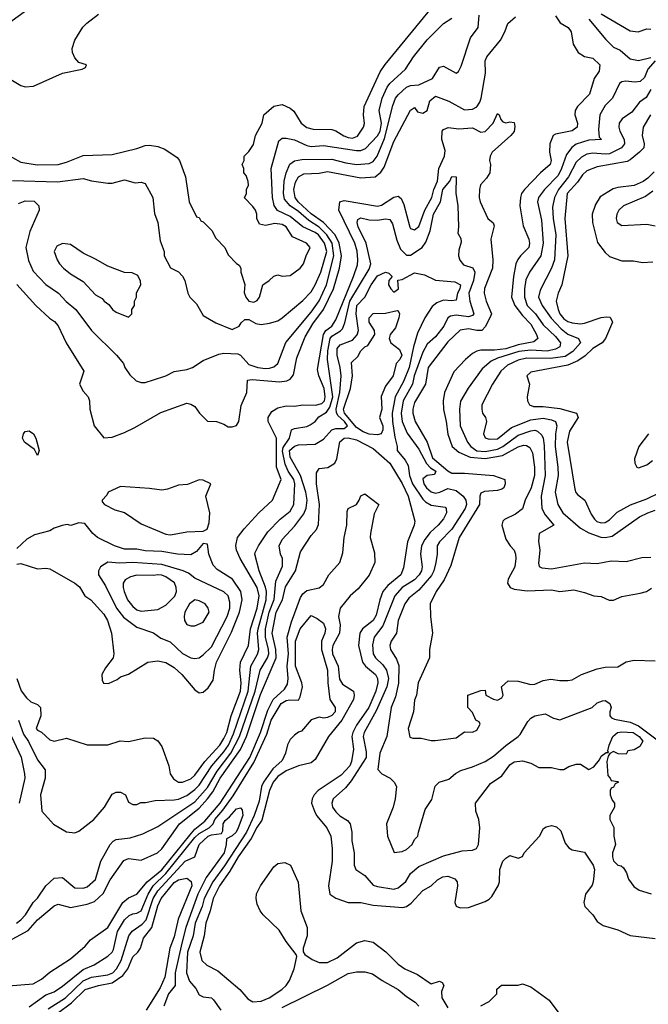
# Model space of a CAD drawing. Header units: inches. Extents: x 1793402 to 1900366, y 320852 to 470679.
# Tile 320 of 604: x 1861264 to 1864298, y 420499 to 425248. Entities that reach past the tile are written whole.
import ezdxf

# ---------------------------------------------------------------- set-up
doc = ezdxf.new("R2010")
doc.units = ezdxf.units.IN
doc.header["$MEASUREMENT"] = 0
doc.layers.add('B8462', color=7, linetype='Continuous')

msp = doc.modelspace()

# ---------------------------------------------------------------- linework, layer by layer
at = {"layer": 'B8462', "color": 4}
for points, elevation in [([(1861350, 425331.8), (1861210, 425229.6), (1861163, 425190), (1861119.1, 425130), (1861107.3, 425090), (1861107.3, 425070), (1861114, 425050), (1861144.7, 425004.7), (1861270, 424930.7), (1861290, 424924.9), (1861331.5, 424928.5), (1861470, 424990.6), (1861566, 425010), (1861582, 425018), (1861586, 425030), (1861550, 425042), (1861530, 425064), (1861518.4, 425090), (1861517.6, 425110), (1861529.6, 425150), (1861568.2, 425211.8), (1861588.1, 425231.9), (1861644.2, 425275.8)], 324), ([(1861190, 424606.8), (1861270, 424560.7), (1861348.5, 424548.5), (1861450, 424550.7), (1861490, 424560.5), (1861570, 424593), (1861710, 424598.8), (1861830, 424626.8), (1861870, 424641), (1861890, 424642.8), (1861930, 424636), (1861964.5, 424624.5), (1862023.5, 424583.5), (1862036, 424570), (1862064.7, 424490), (1862082, 424370), (1862118, 424298), (1862130, 424294), (1862138, 424278), (1862150, 424274), (1862191.1, 424231.1), (1862210, 424194), (1862254, 424150), (1862270, 424114), (1862310, 424072), (1862323.6, 424063.6), (1862332, 424050), (1862332, 424030), (1862351.3, 423971.3), (1862347.3, 423932.7), (1862354.9, 423910), (1862370, 423890.6), (1862394.5, 423885.5), (1862410, 423894), (1862420.7, 423910), (1862438, 423970), (1862468, 423990), (1862490, 424012), (1862510, 424018), (1862530.9, 424010.9), (1862570, 424014.8), (1862618, 424050), (1862634, 424070), (1862646, 424110), (1862666, 424150), (1862648, 424170), (1862581.2, 424201.2), (1862550, 424249.3), (1862530, 424260.5), (1862494.9, 424265.1), (1862450, 424255.3), (1862422, 424262), (1862409, 424289), (1862409, 424310), (1862402, 424330), (1862390, 424348), (1862348.4, 424388.4), (1862358, 424410), (1862358, 424430), (1862368, 424450), (1862367.3, 424467.3), (1862356.4, 424496.4), (1862346, 424510), (1862346, 424530), (1862338, 424550), (1862348, 424570), (1862348, 424590), (1862370, 424612), (1862392.9, 424647.1), (1862402, 424690), (1862434, 424750), (1862442, 424790), (1862490, 424830.8), (1862530, 424838.8), (1862570, 424821), (1862587.5, 424807.5), (1862622.8, 424750), (1862650, 424727.7), (1862681.1, 424721.1), (1862770, 424719.3), (1862790, 424713), (1862827.8, 424687.8), (1862850, 424679.5), (1862870, 424677.6), (1862893.5, 424686.5), (1862924, 424730), (1862928.4, 424748.4), (1862922.7, 424790), (1862926.6, 424830), (1863003.5, 424996.5), (1863028, 425032), (1863272.3, 425330)], 316), ([(1861258.2, 424361.8), (1861290, 424374.6), (1861333.3, 424373.3), (1861356, 424350), (1861358.8, 424330), (1861312.8, 424227.2), (1861293.4, 424150), (1861306.6, 424086.6), (1861330, 424036), (1861390, 423970.7), (1861450.8, 423930), (1861488.6, 423888.6), (1861534.8, 423850), (1861611, 423750), (1861731, 423630), (1861764.7, 423590), (1861771.3, 423570), (1861795.3, 423535.3), (1861826.4, 423506.4), (1861850, 423498), (1861870, 423498), (1861910, 423511), (1861970, 423531), (1862010, 423550.8), (1862070, 423560.7), (1862098, 423570), (1862150, 423604), (1862225.1, 423634.9), (1862250, 423639.1), (1862316.8, 423636.8), (1862330.5, 423630.5), (1862370, 423584.9), (1862414, 423570), (1862450, 423565.5), (1862470, 423567.7), (1862490, 423574), (1862509.2, 423590), (1862548.3, 423691.7), (1862670, 423837), (1862710, 423893), (1862743.9, 423970), (1862780.7, 424110), (1862771.5, 424170), (1862746, 424210), (1862710, 424247), (1862659.2, 424279.2), (1862610, 424323.9), (1862569.6, 424350), (1862542.8, 424382.8), (1862536.4, 424410), (1862541.1, 424470), (1862549.7, 424510.3), (1862568.3, 424551.7), (1862590, 424568), (1862625.6, 424574.4), (1862770, 424574.9), (1862837.7, 424557.7), (1862890, 424550.3), (1862950, 424555.3), (1862970, 424564.4), (1862989.7, 424590), (1863024.8, 424675.2), (1863064.9, 424835.1), (1863077.6, 424870), (1863090, 424885.5), (1863130, 424922.4), (1863150, 424930.4), (1863190, 424933.7), (1863255.4, 424964.6), (1863290, 425019.1), (1863310, 425024), (1863370, 424991.3), (1863382, 424998), (1863395.1, 425024.9), (1863439.5, 425160.5), (1863476, 425210), (1863480.7, 425270)], 308), ([(1864070, 425276.9), (1864210, 425195.5), (1864249.4, 425190.6), (1864290, 425204), (1864310, 425202.8)], 312), ([(1861230, 424472.7), (1861446.2, 424466.2), (1861570, 424482), (1861610, 424470.6), (1861690, 424460.7), (1861710, 424460.7), (1861770, 424476), (1861822, 424462), (1861850, 424464.7), (1861870, 424458), (1861906, 424390), (1861914, 424314), (1861930.7, 424270), (1861942, 424182), (1861962, 424130), (1861962, 424110), (1861991.6, 424051.6), (1862030, 424032), (1862050, 424012), (1862061, 423990), (1862076, 423930), (1862086, 423910), (1862117.3, 423877.3), (1862150, 423821), (1862210, 423786.8), (1862290, 423754), (1862324, 423770), (1862333.2, 423786.8), (1862350, 423802), (1862370, 423802), (1862403.5, 423783.5), (1862430, 423778), (1862470, 423784.7), (1862510, 423796), (1862530, 423811), (1862630, 423893.4), (1862670, 423936.3), (1862690.8, 423969.2), (1862717.7, 424030), (1862745.6, 424130), (1862735.5, 424170), (1862705.7, 424210), (1862690, 424222.4), (1862629.8, 424249.8), (1862570, 424299.1), (1862508.6, 424328.6), (1862492.3, 424352.3), (1862484, 424390), (1862477.6, 424530), (1862515.1, 424664.9), (1862530, 424677.3), (1862550, 424676.3), (1862590, 424668.2), (1862650, 424641.3), (1862670, 424637), (1862730, 424641.3), (1862890, 424617), (1862910, 424617), (1862933.5, 424626.5), (1862990, 424688.9), (1863003.2, 424710), (1863009.8, 424750), (1862998.3, 424810), (1863012.8, 424870), (1863036.8, 424923.2), (1863050, 424940.5), (1863126.6, 425010), (1863165.2, 425070), (1863230, 425150.6), (1863310, 425230.7), (1863350, 425256)], 312), ([(1861250.5, 423970.5), (1861342.8, 423870), (1861408.1, 423808.1), (1861432.5, 423792.5), (1861450, 423771), (1861487.7, 423690), (1861573.2, 423553.2), (1861552.7, 423490), (1861570, 423456.3), (1861594.8, 423430), (1861600.7, 423410), (1861602, 423370), (1861622.8, 423290), (1861670, 423231.3), (1861710, 423234.8), (1861770, 423257.3), (1861819.1, 423280.9), (1861946, 423354), (1862070, 423398), (1862090, 423394), (1862110, 423382), (1862131.3, 423350), (1862170, 423312), (1862214, 423310), (1862250, 423298), (1862270, 423284.7), (1862290, 423284.7), (1862310, 423291.3), (1862321.2, 423310), (1862332.8, 423387.2), (1862360.7, 423450), (1862364, 423510), (1862386.6, 423513.4), (1862517.6, 423502.4), (1862553.9, 423506.1), (1862570, 423514), (1862584.7, 423535.3), (1862602, 423618), (1862641.3, 423718.7), (1862678.6, 423781.4), (1862730.8, 423850), (1862778.4, 423950), (1862807.7, 424050), (1862817.4, 424110), (1862805.5, 424170), (1862785.8, 424210), (1862730.5, 424270.5), (1862670, 424311.8), (1862607.3, 424370), (1862593.3, 424390), (1862587.3, 424430), (1862595.8, 424464.2), (1862609.6, 424490), (1862635.4, 424504.6), (1862710, 424508.7), (1862750, 424516.5), (1862910, 424484.9), (1862979, 424490), (1863007.5, 424512.5), (1863023, 424537), (1863070, 424660.7), (1863150, 424811.3), (1863170, 424824.7), (1863184.4, 424804.4), (1863210, 424797.6), (1863230, 424810.7), (1863243.3, 424856.7), (1863270, 424879.3), (1863334.9, 424854.9), (1863410, 424814), (1863450, 424816.9), (1863470, 424827.4), (1863485.4, 424850), (1863491.8, 424870), (1863512.6, 424990), (1863509.6, 425050), (1863518.4, 425070), (1863584, 425150), (1863605.2, 425190), (1863619.3, 425230), (1863657.1, 425262.9)], 304), ([(1863850, 425266.8), (1863872.8, 425232.8), (1863911, 425210), (1863926, 425190), (1863934.8, 425130), (1863958.8, 425090), (1863990, 425070.5), (1864030, 425063), (1864064, 425030), (1864059.8, 425000.2), (1864035.9, 424964.1), (1864013, 424890), (1863956.3, 424830), (1863944.9, 424810), (1863943.8, 424790), (1863956.3, 424750), (1863954.8, 424730), (1863930, 424712), (1863850, 424696.2), (1863838.8, 424690), (1863823.1, 424650), (1863821.3, 424610), (1863828.5, 424570), (1863823.8, 424550), (1863778, 424510), (1863700.5, 424430), (1863685.5, 424410), (1863680.5, 424390), (1863677.1, 424350), (1863694, 424254), (1863720.5, 424190), (1863723.8, 424170), (1863721.6, 424150), (1863681.6, 424110), (1863667.8, 424092.2), (1863658.7, 424070), (1863646.3, 424010), (1863637, 423910), (1863653.4, 423870), (1863690, 423821.3), (1863730, 423780.5), (1863758, 423730), (1863764, 423710), (1863745.5, 423694.5), (1863670, 423680.7), (1863610, 423661.1), (1863554.6, 423654.6), (1863490, 423654), (1863470, 423649.6), (1863450, 423638.4), (1863415.5, 423610), (1863359.3, 423550), (1863313.4, 423450), (1863307.6, 423410), (1863308.8, 423368.8), (1863322.6, 423310), (1863330.5, 423249.5), (1863350.3, 423190.3), (1863382.7, 423162.7), (1863438.5, 423138.5), (1863510, 423131.8), (1863593.8, 423146.2), (1863670, 423188.7), (1863695.8, 423195.8), (1863710, 423194.9), (1863725.1, 423185.1), (1863739, 423159), (1863748.9, 423090), (1863747.6, 423050), (1863732.7, 422990), (1863703.1, 422930), (1863690.4, 422889.6), (1863656.5, 422863.5), (1863603, 422837), (1863596, 422830), (1863591, 422810), (1863610, 422742), (1863631.3, 422710), (1863651, 422690), (1863656, 422670), (1863658.8, 422650), (1863653.4, 422610), (1863620.7, 422550), (1863618.8, 422530), (1863631.3, 422510), (1863650, 422500.7), (1863712.8, 422492.8), (1863830, 422498.8), (1863870, 422491), (1863938, 422498), (1863990, 422486), (1864034, 422470), (1864070, 422466.8), (1864108.1, 422448.1), (1864130, 422447.7), (1864170, 422466), (1864258.6, 422481.4), (1864289.1, 422490.9), (1864313.6, 422506.4)], 304), ([(1864010.3, 425250.3), (1864092.8, 425152.8), (1864130, 425116), (1864162, 425102), (1864210, 425060.4), (1864250, 425052.4), (1864310, 425066.8)], 308), ([(1864330.3, 425050), (1864295.5, 425010), (1864278.8, 424970), (1864258, 424950), (1864233.7, 424946.3), (1864187.9, 424952.1), (1864170, 424949.2), (1864159.1, 424940.9), (1864124.7, 424870), (1864090, 424834), (1864064, 424790), (1864058, 424718), (1864061, 424681), (1864071, 424670), (1864010, 424667.8), (1863950, 424647.8), (1863927.9, 424632.1), (1863902.2, 424597.8), (1863879, 424530), (1863862.4, 424497.6), (1863796.4, 424430), (1863768.4, 424390), (1863762.4, 424370), (1863781.7, 424281.7), (1863790.2, 424169.8), (1863779.5, 424110), (1863723.8, 424030), (1863706.3, 423993.7), (1863699.5, 423950), (1863700.3, 423910), (1863713.7, 423870), (1863753.4, 423830), (1863790, 423776.4), (1863850, 423720.4), (1863874.4, 423690), (1863870.4, 423670), (1863850, 423659.7), (1863810.2, 423649.8), (1863730, 423654.8), (1863672.6, 423647.4), (1863570, 423615.6), (1863539.1, 423600.9), (1863495.1, 423564.9), (1863428.4, 423471.6), (1863392, 423408), (1863386.7, 423370), (1863390.5, 423290), (1863424.4, 423210), (1863440.4, 423190), (1863469.4, 423169.4), (1863510, 423165), (1863570, 423177.2), (1863596.3, 423190), (1863670, 423244), (1863730, 423265.3), (1863750, 423268.2), (1863763.4, 423263.4), (1863783.9, 423243.9), (1863790.3, 423230), (1863795.2, 423195.2), (1863799.6, 423050), (1863781.3, 422950), (1863783.1, 422890), (1863799.6, 422859.6), (1863841, 422810), (1863770.7, 422769.3), (1863767.5, 422732.5), (1863774, 422690), (1863767.3, 422627.3), (1863771, 422611), (1863784, 422604), (1863830, 422599.3), (1863990, 422628), (1864050, 422624.9), (1864118, 422638), (1864190, 422634.8), (1864266.3, 422653.7), (1864310, 422656)], 308), ([(1864310, 424911.6), (1864287.1, 424872.9), (1864254.9, 424850), (1864217.7, 424802.3), (1864170.8, 424770), (1864156.3, 424750), (1864154.9, 424730), (1864160.4, 424710), (1864181.3, 424670), (1864182.4, 424650), (1864168.9, 424631.1), (1864110, 424601.7), (1864090, 424599.2), (1864030, 424605.4), (1864000.8, 424599.2), (1863975.1, 424584.9), (1863950, 424562), (1863912.9, 424490), (1863864.9, 424430), (1863844.4, 424390), (1863835.8, 424344.2), (1863838.3, 424290), (1863851.5, 424210), (1863845.3, 424090), (1863830, 424049.2), (1863775.6, 423944.4), (1863768.4, 423910), (1863784.9, 423870), (1863828.5, 423808.5), (1863877.8, 423757.8), (1863910, 423731.8), (1863961, 423710), (1863970.4, 423690), (1863932.7, 423647.3), (1863895.6, 423624.4), (1863825.9, 423614.1), (1863710, 423615.1), (1863670, 423606), (1863617.8, 423582.2), (1863586.4, 423553.6), (1863546.4, 423490), (1863494.8, 423390), (1863494.8, 423370), (1863498, 423350), (1863511.3, 423330), (1863516, 423310), (1863502.8, 423250), (1863510.9, 423230.9), (1863530, 423224.9), (1863570, 423227), (1863638.2, 423281.8), (1863730, 423319), (1863790, 423326), (1863830, 423318.7), (1863850.5, 423310), (1863856.4, 423290), (1863850.3, 423250), (1863848.9, 423188.9), (1863861.3, 423090), (1863862, 423050), (1863848.5, 422970), (1863861.6, 422910), (1863884.9, 422870), (1863970, 422796.5), (1864010, 422772.9), (1864067.7, 422752.3), (1864090, 422750.3), (1864123, 422757), (1864255.3, 422850), (1864295.3, 422870), (1864330, 422882)], 312), ([(1861250.7, 422070), (1861270.6, 422010.6), (1861296.8, 421976.8), (1861318, 421958), (1861350, 421944.7), (1861364.7, 421930), (1861366.8, 421890), (1861344, 421830), (1861350, 421821), (1861370, 421812), (1861410, 421774), (1861430, 421768), (1861490, 421782.8), (1861590, 421750.8), (1861690, 421751), (1861749.3, 421770.7), (1861790, 421766.8), (1861870, 421784.7), (1861910, 421782), (1861930.7, 421770.7), (1861950, 421742), (1861984, 421650), (1861990.5, 421610.5), (1862006.9, 421586.9), (1862030, 421570.6), (1862050, 421570.5), (1862090, 421586.7), (1862110, 421604.4), (1862157.7, 421670), (1862230, 421748.8), (1862250, 421780.4), (1862264.1, 421810), (1862285.3, 421890), (1862329.8, 422010), (1862332.9, 422050), (1862326.9, 422110), (1862329.7, 422150), (1862368.4, 422230), (1862378.5, 422310), (1862409.8, 422410), (1862419.4, 422470), (1862410, 422509.6), (1862328.3, 422650), (1862311.1, 422690), (1862307.5, 422712.5), (1862315.4, 422750), (1862347.7, 422792.3), (1862418, 422870), (1862483.7, 422930), (1862525.2, 423030), (1862503.5, 423090), (1862503.1, 423230), (1862463.7, 423310), (1862463.7, 423330), (1862481.2, 423358.8), (1862510, 423376.3), (1862550, 423385.5), (1862590, 423384), (1862629.7, 423390.3), (1862691.7, 423388.3), (1862722.4, 423397.6), (1862734.8, 423410), (1862737.6, 423430), (1862733.8, 423470), (1862708.3, 423530), (1862701.5, 423561.5), (1862730.6, 423729.4), (1862741.7, 423750), (1862769.8, 423770.2), (1862790, 423800.5), (1862875.6, 424010), (1862893.6, 424066.4), (1862896.4, 424090), (1862892.7, 424132.7), (1862882, 424170), (1862803.7, 424330), (1862809.3, 424370), (1862830, 424377.1), (1862990, 424348.7), (1863010, 424354), (1863070, 424393), (1863090, 424397.3), (1863105.5, 424385.5), (1863117.7, 424357.7), (1863146.9, 424246.9), (1863150, 424241), (1863170, 424234.8), (1863190, 424250.8), (1863219.7, 424330), (1863253.7, 424390), (1863262.3, 424430), (1863279.7, 424470), (1863287.1, 424530), (1863314.3, 424590), (1863316.9, 424616.9), (1863300.5, 424670), (1863302.7, 424710), (1863310, 424718.8), (1863332, 424728), (1863382.7, 424722.7), (1863450, 424727.2), (1863490, 424706), (1863510, 424708.4), (1863549.4, 424750), (1863570, 424796), (1863578, 424790), (1863586.4, 424766.4), (1863596, 424756), (1863610, 424751), (1863630, 424756), (1863650, 424752), (1863653.7, 424733.7), (1863650.4, 424709.6), (1863634.8, 424690), (1863544, 424610), (1863534, 424590), (1863530.7, 424570), (1863536.3, 424550), (1863532.4, 424510), (1863516.5, 424483.5), (1863487.9, 424452.1), (1863482.8, 424430), (1863481, 424390), (1863486, 424370), (1863522.8, 424290), (1863548.3, 424268.3), (1863553.4, 424253.4), (1863538.4, 424190), (1863547.2, 424090), (1863545.3, 424050), (1863507.7, 423952.3), (1863505.3, 423930), (1863514.9, 423890), (1863540.5, 423830), (1863538.4, 423821.6), (1863511.9, 423768.1), (1863494.8, 423750), (1863470, 423748.5), (1863430, 423757.4), (1863390, 423751.3), (1863330, 423694.5), (1863234.9, 423570), (1863222.3, 423490), (1863170, 423401.2), (1863161.3, 423370), (1863161.3, 423350), (1863172.4, 423310), (1863231.2, 423211.2), (1863255.8, 423135.8), (1863330, 423071.9), (1863350, 423060.7), (1863410, 423061.7), (1863550.2, 423050.2), (1863604.7, 423030), (1863606.8, 423010), (1863600.7, 422990), (1863590, 422983.6), (1863570, 422977.6), (1863506.9, 422973.1), (1863490, 422964), (1863483.8, 422950), (1863483.6, 422910), (1863385.3, 422750), (1863344.2, 422615.8), (1863313.1, 422546.9), (1863274, 422490), (1863244.7, 422430), (1863246, 422370), (1863256, 422290), (1863242, 422210), (1863242, 422170), (1863187.3, 422050), (1863178.8, 421990), (1863170, 421966), (1863164.4, 421910), (1863139.1, 421830), (1863147.5, 421787.5), (1863162, 421782), (1863202, 421782), (1863250, 421771), (1863268.9, 421771.1), (1863370, 421784.7), (1863410, 421814), (1863450, 421812), (1863470, 421822), (1863486, 421850), (1863482, 421862), (1863466, 421870), (1863450, 421906), (1863426, 421930), (1863426, 421990), (1863490, 422012), (1863510, 422014), (1863514, 421990), (1863550, 421971.3), (1863570, 421966.8), (1863590, 421978), (1863597.2, 421990), (1863589.1, 422030.9), (1863621.2, 422058.8), (1863670, 422057.3), (1863730, 422042), (1863750, 422044), (1863790, 422060.5), (1863827.5, 422067.5), (1863870, 422060.7), (1863910, 422060.7), (1863930, 422064), (1863975.3, 422090), (1864050, 422117.3), (1864090, 422126), (1864150, 422126.8), (1864190, 422150.8), (1864230, 422158.8), (1864330, 422156.3)], 296), ([(1864307.7, 424790), (1864272.7, 424730), (1864268, 424690), (1864278, 424650), (1864275.5, 424630), (1864254.9, 424610), (1864210, 424572), (1864194.9, 424565.1), (1864050, 424538.7), (1864001.2, 424518.8), (1863979.4, 424500.6), (1863955.2, 424464.8), (1863906.3, 424410), (1863894.3, 424290), (1863908.7, 424110), (1863880.4, 423970), (1863862.4, 423930), (1863853, 423890), (1863863.1, 423850), (1863870.3, 423830), (1863890, 423805.7), (1863910, 423792), (1863930, 423785.7), (1863970, 423781.3), (1863990, 423784.9), (1864070, 423812.4), (1864095.9, 423815.9), (1864113.2, 423813.2), (1864124, 423790), (1864090.4, 423710), (1864075.5, 423690), (1864030, 423662.9), (1863992.3, 423627.7), (1863957.1, 423602.9), (1863910, 423582.7), (1863730, 423548), (1863712, 423530), (1863724.7, 423490), (1863713.4, 423430), (1863714, 423410), (1863724.7, 423390), (1863743.1, 423383.1), (1863790, 423383.1), (1863870, 423373.4), (1863951.3, 423350), (1863958.8, 423330), (1863916.5, 423263.5), (1863906, 423210), (1863943.4, 422983.4), (1863947.7, 422967.7), (1863956.8, 422956.8), (1863990.8, 422930), (1864022.5, 422862.5), (1864038.5, 422838.5), (1864048.5, 422828.5), (1864070, 422822), (1864090, 422823), (1864110, 422836.3), (1864147.2, 422872.8), (1864212.1, 422907.9), (1864290, 422936.5), (1864350, 422966.7)], 316), ([(1864326.1, 424513.9), (1864295.9, 424484.1), (1864272.4, 424467.6), (1864230, 424448.2), (1864150, 424439.6), (1864127.7, 424432.3), (1864066, 424394), (1864042.3, 424357.7), (1864026, 424310), (1864028.2, 424270), (1864053, 424173), (1864090, 424124.7), (1864110, 424106), (1864170, 424086), (1864225.4, 424085.4), (1864270, 424078), (1864319.8, 424079.8)], 324), ([(1861258.7, 421870), (1861282.8, 421802.8), (1861306.4, 421766.4), (1861350, 421678.8), (1861386.8, 421630), (1861386.8, 421590), (1861364.9, 421510), (1861370.8, 421430), (1861428.1, 421368.1), (1861490, 421330.7), (1861530, 421326.8), (1861550, 421334), (1861621.2, 421390), (1861673.2, 421450), (1861710, 421512), (1861730, 421522), (1861750, 421522), (1861774, 421510), (1861790, 421474), (1861810, 421462), (1861830, 421462), (1861848, 421472), (1861872, 421472), (1861918, 421482), (1862010, 421484.9), (1862030, 421488.8), (1862070, 421507), (1862110, 421534.9), (1862130, 421555.8), (1862192, 421650), (1862250, 421716.9), (1862271, 421749), (1862296, 421804), (1862367.2, 422010), (1862379.1, 422130), (1862412.5, 422187.5), (1862418.5, 422210), (1862411.7, 422290), (1862414.2, 422310), (1862453.5, 422450), (1862454.8, 422490), (1862450.7, 422510.7), (1862420.5, 422590), (1862399.3, 422670), (1862400.9, 422679.1), (1862416, 422710), (1862462, 422778), (1862520.5, 422839.5), (1862570, 422877.3), (1862587.6, 422910), (1862591.6, 423010), (1862587.1, 423030), (1862559.8, 423070), (1862544.8, 423104.8), (1862532.4, 423167.6), (1862534.9, 423185.1), (1862566.6, 423230), (1862575.3, 423270), (1862590, 423276.3), (1862650, 423286), (1862666.2, 423293.8), (1862689.6, 423310.4), (1862708, 423332), (1862745, 423355), (1862761.2, 423378.8), (1862775, 423430), (1862749.8, 423609.8), (1862751.9, 423651.9), (1862762.2, 423710), (1862770, 423721.7), (1862812.9, 423747.1), (1862822.3, 423757.7), (1862833.4, 423786.6), (1862857.7, 423890), (1862950, 424044.9), (1862958.7, 424070), (1862935.8, 424170), (1862896.9, 424250), (1862892.3, 424270), (1862896, 424284), (1862910, 424293.4), (1862950, 424283.1), (1862990, 424282), (1863030, 424288.2), (1863050, 424284), (1863063.1, 424263.1), (1863084.8, 424184.8), (1863102.3, 424142.3), (1863130, 424113.4), (1863150, 424113), (1863206.6, 424150), (1863223.9, 424176.1), (1863245.7, 424230), (1863261.7, 424310), (1863295.4, 424370), (1863306.2, 424430), (1863339.3, 424470), (1863350, 424491.3), (1863371, 424490), (1863368.3, 424411.7), (1863378, 424350), (1863381.6, 424250), (1863378, 424218), (1863393.7, 424193.7), (1863395.2, 424175.2), (1863383, 424137), (1863382, 424110), (1863388.4, 424088.4), (1863406.2, 424066.2), (1863450.9, 424050.9), (1863461, 424030), (1863454, 423990), (1863431.8, 423930), (1863436.5, 423890), (1863456.4, 423830), (1863450, 423820.9), (1863430, 423815.1), (1863370, 423822.4), (1863342.3, 423817.7), (1863330.4, 423809.6), (1863310.4, 423770), (1863270, 423719.3), (1863230, 423682.7), (1863210, 423644), (1863168.2, 423530), (1863158.9, 423490), (1863114, 423410), (1863104.4, 423350), (1863110.3, 423310), (1863133.9, 423253.9), (1863190, 423176.3), (1863226.9, 423106.9), (1863246, 423086), (1863273, 423070), (1863266, 423054), (1863230, 423049.6), (1863210, 423033.2), (1863213.7, 423010), (1863227.4, 422990), (1863250, 422970.3), (1863270, 422965.2), (1863290.8, 422969.2), (1863330, 422986.7), (1863370, 422977), (1863403.8, 422950), (1863416.4, 422930), (1863420.4, 422910), (1863414.4, 422890), (1863350, 422791.6), (1863290.6, 422730), (1863279.1, 422710), (1863279.1, 422670), (1863272.7, 422630), (1863262.6, 422590), (1863252.1, 422567.9), (1863190, 422496.9), (1863141.6, 422458.4), (1863123.1, 422430), (1863090.5, 422350), (1863082, 422290), (1863057.3, 422250), (1863050.7, 422230), (1863054, 422210), (1863083.1, 422163.1), (1863093.5, 422133.5), (1863091.7, 422048.3), (1863077.4, 421982.6), (1863056.3, 421930), (1863036.4, 421790), (1863001.3, 421710), (1862991.6, 421631.6), (1863011.1, 421611.1), (1863052, 421590), (1863071.1, 421571.1), (1863082, 421550), (1863076, 421490), (1863066, 421450), (1863034.8, 421370), (1863038.8, 421310), (1863072, 421232), (1863110, 421236), (1863130, 421246), (1863158, 421270), (1863170, 421294), (1863186, 421310), (1863188, 421330), (1863221.2, 421438.8), (1863252.5, 421487.5), (1863269.3, 421550.7), (1863288, 421570), (1863334.8, 421585.2), (1863367.2, 421612.8), (1863392.5, 421627.5), (1863450, 421644), (1863510, 421670.6), (1863550, 421695.5), (1863610, 421748), (1863669.2, 421790), (1863679.5, 421800.5), (1863716.2, 421863.8), (1863730, 421878.8), (1863750, 421891), (1863799.8, 421899.8), (1863839.8, 421879.8), (1863870, 421871), (1864026, 421930), (1864050, 421954), (1864076.4, 421963.6), (1864090, 421964.7), (1864112, 421950), (1864118, 421930), (1864111.3, 421910), (1864111.3, 421890), (1864120.7, 421880.7), (1864134, 421874), (1864210, 421859.6), (1864250, 421842.2), (1864346.7, 421770)], 292), ([(1864318.7, 424421.3), (1864283.9, 424396.1), (1864178, 424350), (1864156, 424330), (1864146, 424310), (1864142.8, 424290), (1864146.8, 424270), (1864170, 424256), (1864290, 424262.8), (1864330, 424254.8)], 328), ([(1861249.2, 420890), (1861270, 420906), (1861291.6, 420930), (1861329.4, 420990), (1861350, 421010.8), (1861389.6, 421070.4), (1861430, 421107.3), (1861470.3, 421110.3), (1861530, 421060.5), (1861570, 421059.1), (1861590, 421064.9), (1861630, 421101), (1861656, 421190), (1861701.2, 421270), (1861714.8, 421285.2), (1861730, 421294), (1861798, 421302), (1861858.9, 421321.1), (1861930, 421357.3), (1862110, 421475.6), (1862170, 421544.2), (1862216.4, 421623.6), (1862282.5, 421710), (1862325.5, 421790), (1862400.2, 422010), (1862424.8, 422110), (1862459.8, 422170), (1862466.2, 422190), (1862465.6, 422210), (1862450.7, 422270), (1862449.8, 422310), (1862468.3, 422390), (1862492.3, 422452.3), (1862500.1, 422539.9), (1862532.5, 422612.5), (1862532.3, 422650), (1862522.7, 422670), (1862516, 422710), (1862530, 422741), (1862592.4, 422807.6), (1862635.2, 422864.8), (1862647, 422893), (1862651.2, 422930), (1862645.4, 422970), (1862619.7, 423050), (1862570, 423138), (1862566.8, 423170), (1862590, 423191.6), (1862610, 423198), (1862690, 423200.5), (1862730, 423224.9), (1862769.8, 423270.2), (1862790, 423276), (1862830, 423276), (1862846.3, 423290), (1862831.8, 423310), (1862799.6, 423339.6), (1862793.2, 423353.2), (1862791.5, 423370), (1862808.9, 423450), (1862814.8, 423530), (1862810.9, 423570), (1862795.4, 423630), (1862796.9, 423663.1), (1862810, 423679.3), (1862870, 423702.4), (1862892.1, 423727.9), (1862898.7, 423750), (1862887.1, 423830), (1862891.8, 423870), (1862930, 423910.6), (1862960.5, 423970), (1862990, 424012.7), (1863030, 424030.7), (1863045.4, 424025.4), (1863062, 424010), (1863044.7, 423990), (1863044, 423970), (1863054.8, 423950), (1863070, 423934.8), (1863092.7, 423950), (1863088.4, 423991.6), (1863110, 423996), (1863170, 424028), (1863217.3, 424017.3), (1863270, 423992.7), (1863364.1, 423984.1), (1863392, 423970), (1863387.7, 423950), (1863376.4, 423930), (1863370, 423895.3), (1863350, 423892.3), (1863310, 423896.2), (1863277.3, 423882.7), (1863254.6, 423865.4), (1863219.1, 423810), (1863183.7, 423736.3), (1863164.6, 423670), (1863144.4, 423570), (1863116.2, 423503.8), (1863075.8, 423430), (1863060.8, 423350), (1863063.2, 423310), (1863074.4, 423234.4), (1863086, 423190), (1863086, 423170), (1863124.2, 423124.2), (1863138.5, 423098.5), (1863146, 423050), (1863160.2, 423010), (1863210, 422935.5), (1863223, 422923), (1863250, 422906), (1863317.1, 422897.1), (1863322.8, 422890), (1863324, 422870), (1863310, 422841.2), (1863284, 422810), (1863245.1, 422774.9), (1863219, 422741), (1863202.4, 422710), (1863197.6, 422670), (1863206.4, 422610), (1863203.1, 422590), (1863192.2, 422570), (1863170, 422546.3), (1863110, 422509.6), (1863074.4, 422470), (1863016.1, 422323.9), (1862974.4, 422270), (1862967.1, 422232.9), (1862970.4, 422190), (1862981.6, 422170), (1863017, 422137), (1863034.9, 422110), (1863043.6, 422070), (1863036.5, 422030), (1862985.1, 421914.9), (1862926.4, 421810), (1862922.4, 421790), (1862936.2, 421716.2), (1862936.4, 421690), (1862863.2, 421576.8), (1862836.5, 421543.5), (1862777.3, 421490), (1862770.7, 421470), (1862774, 421450), (1862790, 421426.8), (1862808.6, 421408.6), (1862846, 421386), (1862858.8, 421370), (1862867.7, 421330), (1862867.5, 421287.5), (1862878.8, 421230), (1862878.8, 421170), (1862886, 421150), (1862930, 421121), (1862970, 421074), (1862990, 421067.7), (1863070, 421054.8), (1863090, 421060.7), (1863127.9, 421092.1), (1863150, 421130.4), (1863190, 421163), (1863310, 421215.5), (1863400.1, 421239.9), (1863450, 421242.8), (1863469.3, 421250.7), (1863478, 421270), (1863484, 421350), (1863479, 421390), (1863465.2, 421430), (1863464, 421470), (1863536.6, 421563.4), (1863590, 421600.7), (1863630, 421653.4), (1863650, 421668), (1863690, 421673.4), (1863730, 421662.8), (1863770, 421641), (1863830, 421641), (1863870, 421632), (1863890, 421632), (1863913.6, 421646.4), (1863950, 421658), (1863970, 421658), (1864010, 421631.3), (1864035.1, 421644.9), (1864062, 421678), (1864070, 421696), (1864094, 421714), (1864106, 421714), (1864102, 421722), (1864109.1, 421749.1), (1864127, 421790), (1864149.2, 421810), (1864170, 421814), (1864224.7, 421810), (1864253.4, 421790), (1864271, 421769), (1864256.9, 421743.1), (1864230, 421726), (1864198, 421722), (1864190, 421706), (1864152.7, 421707.3), (1864130, 421718), (1864111.6, 421708.4), (1864103.6, 421696.4), (1864098, 421670), (1864102, 421602), (1864114, 421590), (1864118, 421578), (1864150, 421574), (1864154, 421570), (1864138, 421562), (1864130, 421546), (1864118, 421542), (1864114, 421530), (1864114, 421510), (1864123.6, 421483.6), (1864134, 421470), (1864134, 421450), (1864112, 421410), (1864112, 421390), (1864131.1, 421351.1), (1864131, 421310), (1864138.8, 421270), (1864125.5, 421230), (1864124.4, 421210), (1864130, 421191.3), (1864150, 421170.8), (1864167.3, 421167.3), (1864178, 421158), (1864192.4, 421132.4), (1864202, 421102), (1864227.1, 421067.1), (1864254, 421050), (1864311.6, 421031.6)], 288), ([(1861210, 420803.1), (1861304.4, 420855.6), (1861350, 420906), (1861430, 420974), (1861450, 420982.8), (1861510, 420965.5), (1861590, 420982), (1861624.6, 420995.4), (1861666.3, 421033.7), (1861700.3, 421099.7), (1861766.9, 421193.1), (1861790, 421201.6), (1861850, 421194.9), (1861929.2, 421230), (1861950, 421248.7), (1862035.4, 421370), (1862130, 421444.7), (1862170.8, 421490), (1862195.4, 421524.6), (1862230.8, 421590), (1862330, 421728.7), (1862359.1, 421790), (1862426.4, 421993.6), (1862501.5, 422170), (1862499.5, 422210), (1862482.9, 422290), (1862502, 422390), (1862531.7, 422450), (1862547.2, 422512.8), (1862594.8, 422590), (1862619.1, 422680.9), (1862670, 422761), (1862697.2, 422790), (1862706.3, 422813.7), (1862711.1, 422910), (1862695.8, 423010), (1862696.6, 423063.4), (1862710, 423082.8), (1862751.5, 423088.5), (1862785.2, 423110), (1862794, 423130), (1862808.5, 423211.5), (1862829.3, 423230), (1862850, 423232.2), (1862890, 423221.8), (1862970, 423180.2), (1863050.4, 423110), (1863110, 423010.5), (1863139.5, 422950), (1863170.5, 422830), (1863168, 422810), (1863135.3, 422730), (1863115.6, 422604.4), (1863103.8, 422570), (1863041.1, 422518.9), (1863016.5, 422490), (1863001.7, 422450), (1862983.6, 422376.4), (1862970.4, 422350), (1862918, 422310), (1862905.3, 422290), (1862898.7, 422230), (1862918.7, 422150), (1862932.7, 422130), (1862981.3, 422090), (1862990.3, 422070), (1862992.7, 422050), (1862983.2, 422010), (1862949.2, 421930), (1862890, 421844.7), (1862871.3, 421810), (1862866.9, 421790), (1862875.2, 421730), (1862864.6, 421670), (1862856.5, 421650), (1862815.5, 421604.5), (1862704.9, 421530), (1862685.5, 421510), (1862675.5, 421490), (1862673, 421470), (1862686, 421430), (1862697.1, 421410), (1862746, 421350), (1862765.5, 421310), (1862772.7, 421250), (1862772.7, 421190), (1862754, 421070), (1862761, 421030), (1862790, 421011), (1862850, 420990.6), (1862910, 420990.5), (1862970, 420977.6), (1863113.3, 420966.7), (1863130, 420970.6), (1863153.4, 420986.6), (1863210, 421047.3), (1863249.5, 421070.5), (1863280.2, 421099.8), (1863306.3, 421113.7), (1863330, 421116.3), (1863364, 421104), (1863374.8, 421090), (1863377.3, 421070), (1863364, 420990), (1863370, 420972), (1863390, 420964), (1863430, 420965.5), (1863510, 420994.9), (1863530, 421005.5), (1863541.7, 421018.3), (1863572.3, 421070), (1863579.3, 421090), (1863581.2, 421150), (1863595.3, 421190), (1863610, 421204.7), (1863630, 421216), (1863670, 421204.7), (1863690, 421212), (1863699, 421230), (1863773.2, 421310), (1863792.5, 421347.5), (1863804.5, 421355.5), (1863830, 421360.7), (1863854.8, 421354.8), (1863875.3, 421335.3), (1863895.8, 421275.8), (1863914.4, 421254.4), (1863930, 421243.8), (1863990, 421233.4), (1864030.8, 421170), (1864037.3, 421150), (1864031, 421090), (1864026.8, 421073.2), (1863994.8, 421030), (1863986, 420990), (1863991.3, 420970), (1864030, 420931.3), (1864050, 420898), (1864079.8, 420879.8), (1864150, 420858.8), (1864210, 420831), (1864330, 420816)], 284), ([(1864298.8, 423250), (1864251.3, 423190), (1864231.3, 423130), (1864232, 423110), (1864242, 423090), (1864250, 423086), (1864290, 423101), (1864318, 423122)], 324), ([(1861210, 420587.7), (1861330, 420597.3), (1861370, 420620.7), (1861410, 420654), (1861510, 420719.1), (1861580.1, 420779.9), (1861605.2, 420810), (1861689.8, 420870.2), (1861761.6, 420990), (1861790, 421013), (1861830, 421030.6), (1861879.1, 421090), (1861950, 421147.1), (1862084.5, 421315.5), (1862110, 421343.2), (1862157.3, 421382.7), (1862231.4, 421468.6), (1862374.5, 421690), (1862426.1, 421810), (1862462.1, 421917.9), (1862486.8, 421970), (1862541.4, 422018.6), (1862557, 422043), (1862559.7, 422070), (1862554.2, 422130), (1862560.6, 422190), (1862555.1, 422270), (1862575.5, 422344.5), (1862618.8, 422461.2), (1862630, 422479.3), (1862650, 422495.8), (1862710, 422508.4), (1862730, 422523.8), (1862756.2, 422570), (1862809.7, 422630.3), (1862823.3, 422676.7), (1862830, 422751.3), (1862843.1, 422810), (1862844.4, 422875.6), (1862849.3, 422890), (1862889.6, 422910.4), (1862902.7, 422930), (1862910, 422952), (1862930, 422962), (1862998, 422910), (1862974.9, 422865.1), (1862956.3, 422770), (1862955.5, 422750), (1862976.4, 422676.4), (1862978, 422630), (1862950.9, 422569.1), (1862896.7, 422503.3), (1862858.7, 422470), (1862810.4, 422409.6), (1862803.1, 422370), (1862810.3, 422330), (1862807.2, 422290), (1862775.3, 422230), (1862771.7, 422210), (1862773.1, 422190), (1862801.7, 422130), (1862807.1, 422067.1), (1862822.6, 422042.6), (1862874.9, 422010), (1862878.4, 421990), (1862875.3, 421970), (1862819, 421870), (1862754.4, 421790), (1862690, 421679.3), (1862670, 421664.5), (1862610, 421649.6), (1862550, 421625.1), (1862510, 421598), (1862488, 421570), (1862469.2, 421530), (1862433, 421387), (1862408.8, 421351.2), (1862381.9, 421298.1), (1862319.1, 421210), (1862278.7, 421141.3), (1862229, 421070), (1862198.6, 421010), (1862184, 420950), (1862161.7, 420890), (1862153.7, 420830), (1862133, 420750), (1862143, 420710), (1862167.1, 420687.1), (1862219.9, 420659.9), (1862326.8, 420570), (1862365.2, 420525.2), (1862390, 420511), (1862430, 420514), (1862468.7, 420530), (1862529.2, 420570), (1862549.3, 420590), (1862566.8, 420613.2), (1862589.2, 420670), (1862602, 420730), (1862599, 420739), (1862550, 420802), (1862516.1, 420856.1), (1862439.5, 420930), (1862424.5, 420950), (1862410, 420982), (1862404.7, 421010), (1862407.5, 421032.5), (1862425.6, 421070), (1862490, 421162.8), (1862510, 421178.8), (1862543.5, 421183.5), (1862570.5, 421170.5), (1862607.7, 421087.7), (1862621.6, 420950), (1862650.6, 420869.4), (1862650.7, 420830), (1862631.3, 420770), (1862631.6, 420751.6), (1862639.6, 420739.6), (1862674.8, 420714.8), (1862710, 420700.7), (1862750, 420700.5), (1862796.6, 420723.4), (1862890, 420796.3), (1862930, 420806), (1862970, 420798), (1863031.6, 420751.6), (1863090, 420693.4), (1863122.8, 420670), (1863183.4, 420643.4), (1863250, 420598), (1863290, 420611), (1863303.6, 420603.6), (1863311, 420590), (1863299.6, 420560.4), (1863301, 420530), (1863330, 420482)], 276), ([(1861250, 422622), (1861270, 422624.7), (1861350, 422598.8), (1861390, 422602.8), (1861410, 422598.8), (1861530.4, 422530.4), (1861552.3, 422512.3), (1861578.8, 422470), (1861606.8, 422450), (1861670, 422381), (1861687.3, 422350), (1861706.8, 422290), (1861718.8, 422190), (1861716, 422170), (1861678.5, 422121.5), (1861660.7, 422090), (1861662, 422062), (1861668.1, 422048.1), (1861693.4, 422046.6), (1861734, 422066), (1861750, 422078.8), (1861790, 422091), (1861882, 422150), (1861930, 422156.3), (1861970, 422147.3), (1862010, 422124), (1862047.3, 422090), (1862110, 422016), (1862130, 422001), (1862150, 422004.7), (1862174.2, 422025.8), (1862198, 422062), (1862203.5, 422110), (1862214.3, 422150), (1862285.9, 422294.1), (1862325.1, 422390), (1862338.5, 422450), (1862330.9, 422490), (1862291.2, 422550), (1862216.6, 422596.6), (1862198, 422618), (1862177.4, 422670), (1862170, 422718), (1862150, 422722), (1862116.7, 422683.3), (1862090, 422667), (1862026, 422670), (1861950, 422682.9), (1861870, 422686), (1861830, 422694.5), (1861770, 422695.1), (1861722, 422710), (1861639, 422750), (1861617.2, 422770), (1861579, 422819), (1861550, 422822), (1861510.9, 422809.1), (1861492.7, 422812.7), (1861469.1, 422809.1), (1861430, 422795.1), (1861410, 422782.7), (1861336.3, 422763.7), (1861298, 422742), (1861250, 422698)], 304), ([(1861310, 420486), (1861390, 420544.4), (1861430, 420559.3), (1861470, 420586.4), (1861570, 420667), (1861624, 420690), (1861690, 420730.7), (1861709.7, 420750.3), (1861716.2, 420763.8), (1861736.9, 420850), (1861770, 420906), (1861792.5, 420927.5), (1861810, 420935.8), (1861830, 420938.4), (1861850, 420950.4), (1861884.1, 421030), (1861908.6, 421070), (1861970, 421129.2), (1862110, 421303.9), (1862130, 421322.6), (1862178, 421350), (1862198.3, 421370), (1862205.3, 421390), (1862244.9, 421435.1), (1862295, 421505), (1862394.1, 421665.9), (1862457.3, 421802.7), (1862478.4, 421870), (1862526.6, 421950), (1862550, 421964.6), (1862568.4, 421968.4), (1862610, 421966.8), (1862617.8, 421982.2), (1862628.2, 422030), (1862625.1, 422050), (1862595.1, 422130), (1862595.8, 422250), (1862616.9, 422310), (1862670, 422374), (1862699.8, 422359.8), (1862730, 422338), (1862739.1, 422310), (1862737.1, 422290), (1862721.3, 422250), (1862720.3, 422210), (1862750.3, 422110), (1862751.4, 422050), (1862761.5, 421970), (1862786.5, 421930), (1862787.2, 421910), (1862770, 421891.3), (1862750, 421883), (1862730, 421878.7), (1862710, 421884.2), (1862670, 421871.3), (1862624, 421816), (1862610, 421812.3), (1862590, 421798), (1862570, 421776), (1862556.4, 421750), (1862547.2, 421710), (1862530, 421674.5), (1862485.4, 421634.6), (1862440.3, 421570), (1862431.5, 421550), (1862420.4, 421479.6), (1862395.2, 421410), (1862358.2, 421330), (1862252.7, 421167.3), (1862196.2, 421090), (1862154.4, 421010), (1862144.2, 420970), (1862111.3, 420890), (1862100.8, 420830), (1862074.7, 420750), (1862068.4, 420650), (1862084, 420610), (1862114.6, 420574.6), (1862130, 420544), (1862150, 420535.5), (1862190, 420530.6), (1862199.9, 420519.9), (1862234, 420470)], 272), ([(1861187.7, 421870), (1861271.4, 421691.4), (1861286.7, 421610), (1861288.5, 421590), (1861262, 421470)], 288), ([(1861402.2, 420477.8), (1861484.7, 420530), (1861570, 420612.6), (1861610, 420629.1), (1861690, 420640.8), (1861713, 420650), (1861731.1, 420670), (1861753.1, 420710), (1861791.6, 420830), (1861807.7, 420852.3), (1861854.9, 420885.1), (1861873.9, 420906.1), (1861908.2, 421010), (1861930, 421046), (1862062, 421190), (1862109.7, 421210.3), (1862129.7, 421270), (1862174, 421310), (1862190, 421316.9), (1862237.7, 421322.3), (1862244.8, 421335.2), (1862246, 421370), (1862255.1, 421384.9), (1862277, 421403), (1862310, 421442), (1862330, 421446.8), (1862337.3, 421437.3), (1862340.3, 421410), (1862318.9, 421350), (1862308.4, 421330), (1862290, 421311.6), (1862262.4, 421297.6), (1862261.1, 421270), (1862250.2, 421230), (1862164.6, 421110), (1862123.5, 421030), (1862066, 420870), (1862046.1, 420793.9), (1862015.2, 420650), (1862013.7, 420590), (1861982.6, 420550), (1861960.4, 420490)], 268), ([(1861445.1, 420454.9), (1861514.5, 420505.5), (1861580.7, 420570), (1861644, 420590), (1861710, 420603.2), (1861762.6, 420637.4), (1861785.4, 420670), (1861810, 420728), (1861834, 420750), (1861847.8, 420770), (1861861.8, 420818.2), (1861901.4, 420870), (1861930, 420974), (1861947.6, 421010), (1862010, 421086), (1862030, 421100.2), (1862070, 421107), (1862091.4, 421091.4), (1862094.3, 421070), (1862028.8, 420910), (1862010, 420825.2), (1861988.2, 420770), (1861964.9, 420630), (1861941.5, 420578.5), (1861874, 420470)], 264), ([(1862530, 420483.8), (1862750, 420590.6), (1862850, 420646.8), (1862890, 420656), (1862930, 420656), (1862966.4, 420646.4), (1863013.7, 420613.7), (1863090, 420570.8), (1863130, 420536), (1863172, 420510), (1863190.5, 420490.5)], 272), ([(1863490, 420492), (1863530, 420512), (1863566, 420550), (1863567.3, 420572.7), (1863588.4, 420591.6), (1863670, 420592), (1863690, 420598), (1863730, 420582.8), (1863819.3, 420519.3), (1863870.3, 420450.3)], 276)]:
    msp.add_lwpolyline(points, dxfattribs=dict(at, elevation=elevation))
for points, elevation in [([(1861471.1, 424168.9), (1861443.5, 424156.5), (1861431.3, 424130), (1861444.7, 424090), (1861456, 424070), (1861476, 424050), (1861510, 424022.8), (1861570, 423986), (1861630, 423921), (1861662.8, 423902.8), (1861672, 423890), (1861694.4, 423874.4), (1861712, 423850), (1861730, 423838), (1861790, 423814), (1861806, 423830), (1861806, 423850), (1861818, 423870), (1861818, 423890), (1861828, 423910), (1861828.4, 423931.6), (1861848, 423970), (1861847.3, 423987.3), (1861834.6, 424014.6), (1861807.3, 424027.3), (1861770, 424028.7), (1861690, 424059), (1861630, 424094), (1861570, 424122), (1861510, 424164)], 312), ([(1862990, 423245.3), (1862949.8, 423249.8), (1862921.2, 423261.2), (1862890, 423282), (1862830.8, 423350), (1862826.2, 423370), (1862859.8, 423470), (1862869.7, 423530), (1862865.6, 423594.4), (1862895.8, 423624.2), (1862910, 423650.7), (1862930, 423670.6), (1862943.7, 423676.3), (1862978, 423730), (1862976, 423750), (1862949.8, 423789.8), (1862950, 423810.8), (1862970, 423830.6), (1863030, 423832.2), (1863085.4, 423845.4), (1863090, 423844.7), (1863097.3, 423830), (1863093.4, 423810), (1863078, 423762), (1863051.3, 423730), (1863047.3, 423710), (1863054.8, 423690), (1863097.4, 423657.4), (1863108, 423630), (1863098, 423610), (1863080.7, 423590), (1863066, 423530), (1863030, 423480.9), (1863009.2, 423430.8), (1863011.7, 423370), (1863000.3, 423330), (1863016, 423290), (1863017, 423270), (1863008.8, 423251.2)], 284), ([(1861350, 423146), (1861335.3, 423175.3), (1861288, 423210), (1861278, 423230), (1861282, 423250), (1861290, 423262), (1861310, 423264.7), (1861330.5, 423250.5), (1861342.8, 423230), (1861358, 423170)], 296), ([(1862130, 423028.7), (1862073.2, 423006.8), (1862030, 423003.7), (1861976.7, 422983.3), (1861950, 422978.9), (1861890, 422987.8), (1861750, 422997), (1861691.3, 422970), (1861685.4, 422954.6), (1861662, 422930), (1861662, 422922), (1861674, 422910), (1861724, 422884), (1861770, 422870.7), (1861850, 422816.3), (1861970, 422766), (1861990, 422762.8), (1862010, 422766.8), (1862070, 422777.3), (1862150, 422782), (1862168.7, 422791.3), (1862178, 422822), (1862181.2, 422870), (1862162, 422950), (1862186, 423010), (1862150, 423028)], 304), ([(1861690, 422631.8), (1861654.8, 422610), (1861644, 422590), (1861644, 422570), (1861677.5, 422517.5), (1861732, 422410), (1861765.8, 422365.8), (1861830, 422318), (1861910.5, 422290.5), (1861945.8, 422265.8), (1861990, 422247.7), (1862050.4, 422190.4), (1862090, 422170.6), (1862110, 422167.7), (1862130, 422170.7), (1862150, 422184), (1862190, 422223), (1862264.7, 422370), (1862278, 422410), (1862278, 422438), (1862269.6, 422469.6), (1862250, 422489.3), (1862110, 422554), (1862078, 422578), (1862053.2, 422590), (1861950, 422619.8), (1861810, 422629.7), (1861746.3, 422626.3)], 308), ([(1861930, 422571.1), (1861910, 422567.6), (1861830, 422569.6), (1861798.4, 422561.6), (1861773, 422547), (1861764, 422530), (1861763, 422510), (1861768.2, 422490), (1861784.4, 422450), (1861810, 422418), (1861830, 422402.4), (1861850, 422395.5), (1861930, 422403), (1861970, 422424.9), (1862012.6, 422467.4), (1862020.7, 422490), (1862019.5, 422510), (1862011.3, 422531.3), (1861970, 422560.7), (1861950, 422569.6)], 312), ([(1862110, 422449.3), (1862083, 422430), (1862061.6, 422390), (1862058, 422370), (1862058.8, 422350), (1862070, 422331.3), (1862090, 422324.7), (1862110, 422324.7), (1862150, 422342), (1862179, 422390), (1862174, 422410), (1862159, 422430), (1862130, 422446)], 312)]:
    msp.add_lwpolyline(points, close=True, dxfattribs=dict(at, elevation=elevation))

doc.saveas('drawing.dxf')
